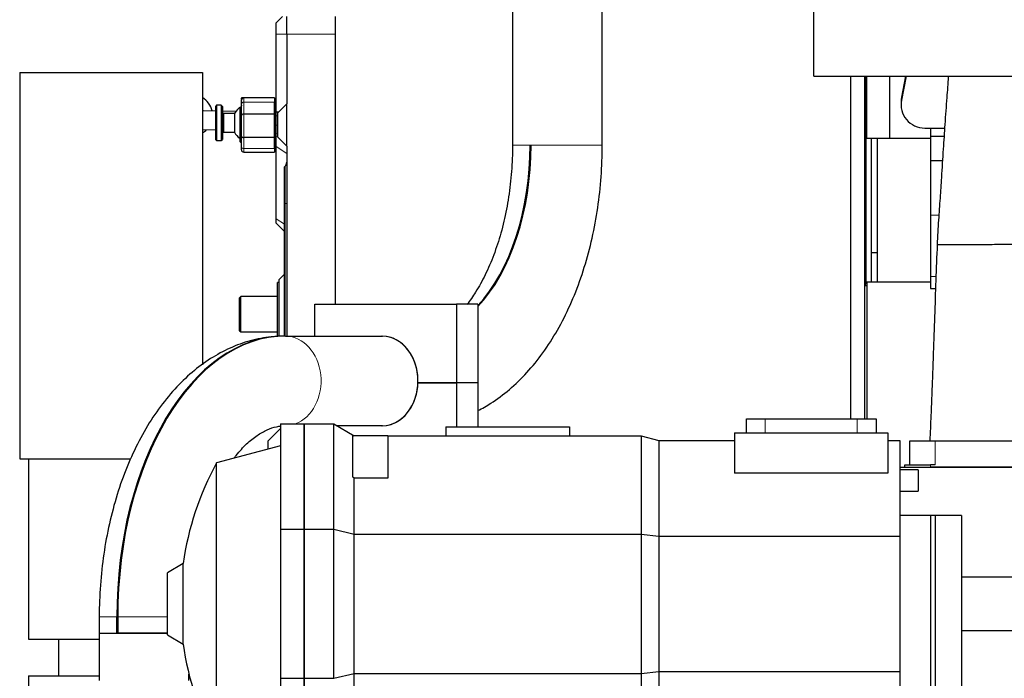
# Model space of a CAD drawing. Header units: inches. Extents: x 0 to 20790, y -12 to 14700.
# Tile 343 of 358: x 13719 to 14554, y 10801 to 11359. Entities that reach past the tile are written whole.
import ezdxf

# ---------------------------------------------------------------- set-up
doc = ezdxf.new("R2010")
doc.units = ezdxf.units.IN
doc.layers.add('1', color=7, linetype='Continuous', true_color=0xffffff)

msp = doc.modelspace()

# ---------------------------------------------------------------- linework, layer by layer
at = {"layer": '1', "color": 2, "linetype": 'Continuous', "lineweight": 25}
for p, q in [((14392.744, 11311.274), (14392.744, 11657.974)), ((14213.294, 11252.754), (14213.294, 11612.754)), ((14137.194, 11578.267), (14137.194, 11252.754)), ((13936.744, 11346.754), (13936.744, 11356.421)), ((13945.744, 11346.754), (13945.744, 11361.754)), ((13986.744, 11361.754), (13986.744, 11346.754)), ((13936.744, 11280.695), (13936.744, 11346.754)), ((13945.744, 11346.754), (13945.744, 11287.754)), ((13986.744, 11346.754), (13986.744, 11117.755)), ((13719.244, 11314.354), (13719.244, 10986.754)), ((13719.244, 11314.354), (13874.244, 11314.354)), ((13874.244, 11314.354), (13874.244, 11066.529)), ((14392.744, 11311.274), (18918.744, 11311.274)), ((14423.703, 11311.272), (14423.703, 11020.76)), ((14435.703, 11311.272), (14435.703, 11020.76)), ((14436.744, 11311.274), (14436.744, 11134.768)), ((14437.745, 11258.754), (14437.745, 11311.276)), ((14456.745, 11311.275), (14456.745, 11258.754)), ((14471.071, 11311.276), (14467.092, 11290.915)), ((14470.568, 11311.274), (14467.092, 11293.486)), ((13907.244, 11292.798), (13907.244, 11292.602)), ((13907.244, 11291.399), (13907.244, 11292.602)), ((13907.244, 11287.48), (13907.244, 11290.754)), ((13935.244, 11292.754), (13909.244, 11292.754)), ((13917.244, 11292.945), (13913.244, 11292.945)), ((13923.244, 11292.754), (13923.244, 11292.798)), ((13935.244, 11292.754), (13935.244, 11289.169)), ((13936.744, 11290.754), (13935.744, 11290.754)), ((13935.744, 11290.754), (13935.744, 11248.754)), ((14466.723, 11289.678), (14466.723, 11287.107)), ((13885.244, 11281.634), (13875.228, 11281.841)), ((13886.244, 11286.586), (13885.244, 11285.586)), ((13885.244, 11285.586), (13885.244, 11257.586)), ((13890.244, 11286.586), (13886.244, 11286.586)), ((13886.244, 11286.586), (13886.244, 11256.586)), ((13891.244, 11285.586), (13890.244, 11286.586)), ((13890.244, 11286.586), (13890.244, 11256.586)), ((13891.244, 11285.586), (13891.244, 11257.586)), ((13902.511, 11281.276), (13891.244, 11281.509)), ((13906.994, 11284.754), (13905.994, 11283.754)), ((13905.994, 11283.754), (13905.994, 11255.754)), ((13907.244, 11284.754), (13906.994, 11284.754)), ((13906.994, 11284.754), (13906.994, 11254.754)), ((13907.244, 11277.985), (13907.244, 11287.48)), ((13935.244, 11279.067), (13935.244, 11289.169)), ((13935.744, 11284.754), (13935.244, 11284.754)), ((13945.744, 11287.754), (13937.744, 11279.754)), ((13945.744, 11251.754), (13945.744, 11287.754)), ((13901.387, 11279.586), (13892.244, 11279.586)), ((13901.387, 11279.586), (13901.387, 11263.586)), ((13907.244, 11260.252), (13907.244, 11277.985)), ((13935.244, 11279.067), (13909.244, 11279.067)), ((13935.244, 11259.073), (13935.244, 11279.067)), ((13938.685, 11280.695), (13936.744, 11280.695)), ((13936.744, 11269.754), (13936.744, 11277.683)), ((13937.744, 11279.754), (13937.744, 11259.754)), ((13874.897, 11265.845), (13885.244, 11265.63)), ((13936.744, 11262.578), (13936.744, 11269.754)), ((14486.723, 11267.183), (14491.744, 11267.183)), ((14491.744, 11267.183), (14491.744, 11260.249)), ((14491.744, 11267.183), (14503.626, 11267.183)), ((13885.244, 11257.586), (13886.244, 11256.586)), ((13886.244, 11256.586), (13890.244, 11256.586)), ((13890.244, 11256.586), (13891.244, 11257.586)), ((13892.244, 11263.586), (13901.387, 11263.586)), ((13907.244, 11251.499), (13907.244, 11260.252)), ((13935.244, 11259.073), (13909.244, 11259.073)), ((13935.244, 11249.76), (13935.244, 11259.073)), ((13936.744, 11251.434), (13936.744, 11260.02)), ((13937.744, 11259.754), (13945.744, 11251.754)), ((14437.745, 11258.754), (14456.745, 11258.754)), ((14441.244, 11258.753), (14441.244, 11161.529)), ((14446.517, 11258.754), (14446.517, 11136.754)), ((14456.745, 11258.754), (14491.749, 11258.754)), ((14491.744, 11260.249), (14491.744, 11239.667)), ((14491.744, 11260.249), (14503.164, 11260.249)), ((13905.994, 11255.754), (13906.994, 11254.754)), ((13906.994, 11254.754), (13907.244, 11254.754)), ((13907.244, 11248.754), (13907.244, 11251.499)), ((13935.244, 11254.754), (13935.744, 11254.754)), ((13935.244, 11249.76), (13935.244, 11246.754)), ((13935.744, 11248.754), (13936.744, 11248.754)), ((13936.744, 11190.151), (13936.744, 11251.434)), ((13945.744, 11251.754), (13945.744, 11090.802)), ((14152.098, 11252.754), (14152.9, 11252.754)), ((13909.244, 11246.754), (13935.244, 11246.754)), ((14491.744, 11239.667), (14501.822, 11239.667)), ((14491.744, 11239.667), (14491.744, 11193.204)), ((13943.744, 11234.254), (13944.279, 11234.789)), ((13943.744, 11203.254), (13943.744, 11234.254)), ((13943.744, 11090.795), (13943.744, 11203.254)), ((13936.744, 11186.579), (13936.744, 11190.151)), ((14491.744, 11193.204), (14491.744, 11141.229)), ((13936.744, 11186.579), (13943.744, 11179.579)), ((14441.244, 11161.529), (14441.244, 11136.753)), ((14441.244, 11161.529), (14446.526, 11161.529)), ((13943.744, 11143.254), (13939.244, 11138.754)), ((14491.744, 11141.229), (14491.744, 11131.254)), ((13939.244, 11136.254), (13937.744, 11136.254)), ((13937.744, 11090.164), (13937.744, 11136.254)), ((13939.244, 11090.627), (13939.244, 11138.754)), ((14435.695, 11133.71), (14437.742, 11133.71)), ((14435.702, 11134.768), (14436.744, 11134.768)), ((14437.745, 11136.754), (14437.745, 11020.755)), ((14437.745, 11136.754), (14491.755, 11136.754)), ((14491.744, 11131.254), (14495.947, 11131.254)), ((13906.744, 11124.254), (13905.744, 11123.254)), ((13905.744, 11095.254), (13905.744, 11123.254)), ((13937.744, 11124.254), (13906.744, 11124.254)), ((13906.744, 11094.254), (13906.744, 11124.254)), ((13969.553, 11090.799), (13969.553, 11117.754)), ((13969.553, 11117.754), (14089.798, 11117.754)), ((14089.798, 11117.754), (14089.798, 11051.254)), ((14107.733, 11117.754), (14089.798, 11117.754)), ((14107.733, 11117.754), (14107.733, 11051.254)), ((13905.744, 11095.254), (13906.744, 11094.254)), ((13906.744, 11094.254), (13937.744, 11094.254)), ((13944.707, 11090.8), (14026.907, 11090.8)), ((14056.983, 11051.254), (14089.798, 11051.254)), ((14089.798, 11051.254), (14056.983, 11051.254)), ((14107.733, 11051.254), (14089.798, 11051.254)), ((14089.798, 11051.254), (14089.798, 11013.754)), ((14107.733, 11051.254), (14089.798, 11051.254)), ((14107.733, 11051.254), (14107.733, 11013.754)), ((13940.544, 11016.254), (13940.544, 10926.921)), ((13940.544, 11016.254), (13960.544, 11016.254)), ((13960.544, 11016.254), (13960.544, 10926.921)), ((13960.544, 11016.254), (13985.544, 11016.254)), ((13960.544, 10926.921), (13960.544, 11016.254)), ((13985.544, 11016.254), (14002.864, 11006.254)), ((13985.544, 10926.921), (13985.544, 11016.254)), ((14026.907, 11014.707), (13988.222, 11014.707)), ((14080.544, 11013.754), (14080.544, 11006.254)), ((14080.544, 11013.754), (14185.544, 11013.754)), ((14185.544, 11013.754), (14185.544, 11006.254)), ((14335.544, 11020.754), (14351.544, 11020.754)), ((14335.544, 11008.754), (14335.544, 11020.754)), ((14351.544, 11020.754), (14429.544, 11020.754)), ((14429.544, 11020.754), (14445.544, 11020.754)), ((14445.544, 11020.754), (14445.544, 11008.754)), ((13940.544, 11012.554), (13929.744, 11001.754)), ((14001.544, 11006.254), (14001.544, 10971.357)), ((14031.544, 11006.254), (14001.544, 11006.254)), ((14031.544, 11006.254), (14246.288, 11006.254)), ((14031.544, 11006.254), (14031.544, 10970.279)), ((14246.288, 11006.254), (14261.217, 11002.254)), ((14246.288, 11006.254), (14246.288, 10922.779)), ((14325.544, 11008.754), (14455.544, 11008.754)), ((14325.544, 11008.754), (14325.544, 10974.622)), ((14455.544, 11008.754), (14455.544, 10974.622)), ((13940.544, 10997.79), (13886.223, 10983.234)), ((13929.744, 11001.754), (13929.744, 10994.896)), ((14261.217, 11002.254), (14325.544, 11002.254)), ((14261.217, 11002.254), (14261.217, 10921.122)), ((14455.544, 11002.254), (14465.544, 11002.254)), ((14465.544, 11002.254), (14465.544, 10921.122)), ((14473.744, 11001.754), (14473.744, 10981.744)), ((14495.744, 11001.754), (14473.744, 11001.754)), ((14707.744, 11001.754), (14495.744, 11001.754)), ((13719.244, 10986.754), (13813.319, 10986.754)), ((13726.744, 10986.754), (13726.744, 10833.754)), ((13886.223, 10744.273), (13886.223, 10983.234)), ((14469.744, 10981.744), (14491.744, 10981.744)), ((14469.744, 10979.754), (14469.744, 10981.744)), ((14495.744, 10981.744), (14491.744, 10981.744)), ((14455.544, 10974.622), (14325.544, 10974.622)), ((14481.244, 10977.254), (14465.544, 10977.254)), ((14465.562, 10979.753), (17455.356, 10979.753)), ((14469.744, 10979.754), (14491.744, 10979.754)), ((14481.244, 10977.254), (14481.244, 10968.254)), ((14711.744, 10979.754), (14491.744, 10979.754)), ((14002.864, 10970.279), (14001.544, 10971.357)), ((14031.544, 10970.279), (14002.864, 10970.279)), ((14002.864, 10922.779), (14002.864, 10970.279)), ((14481.244, 10968.254), (14481.244, 10959.254)), ((14465.544, 10959.254), (14481.244, 10959.254)), ((14495.544, 10938.754), (14465.544, 10938.754)), ((14491.879, 10788.754), (14491.879, 10938.754)), ((14517.879, 10938.754), (14495.544, 10938.754)), ((14495.544, 10938.754), (14495.544, 10863.754)), ((14517.879, 10938.754), (14517.879, 10863.754)), ((13940.544, 10926.921), (13940.544, 10800.586)), ((13940.544, 10926.921), (13960.544, 10926.921)), ((13960.544, 10926.921), (13960.544, 10800.586)), ((13960.544, 10800.586), (13960.544, 10926.921)), ((13960.544, 10926.921), (13985.544, 10926.921)), ((13985.544, 10800.586), (13985.544, 10926.921)), ((13985.544, 10926.921), (14002.864, 10922.779)), ((14002.864, 10922.779), (14246.288, 10922.779)), ((14002.864, 10804.728), (14002.864, 10922.779)), ((14246.288, 10922.779), (14261.217, 10921.122)), ((14246.288, 10922.779), (14246.288, 10804.728)), ((14261.217, 10921.122), (14465.544, 10921.122)), ((14261.217, 10921.122), (14261.217, 10806.385)), ((14465.544, 10921.122), (14465.544, 10806.385)), ((13857.899, 10897.851), (13844.544, 10890.14)), ((13857.899, 10829.656), (13857.899, 10897.851)), ((13844.544, 10837.367), (13844.544, 10890.14)), ((14495.544, 10863.754), (14495.544, 10788.754)), ((14517.879, 10863.754), (14517.879, 10788.754)), ((13786.694, 10852.754), (13786.694, 10838.754)), ((13801.598, 10838.754), (13801.598, 10852.754)), ((13802.4, 10852.754), (13802.4, 10838.754)), ((13786.694, 10838.754), (13786.694, 10798.754)), ((13786.694, 10838.754), (13801.598, 10838.754)), ((13786.694, 10838.754), (13844.542, 10838.754)), ((13844.545, 10838.754), (13802.4, 10838.754)), ((13726.744, 10833.754), (13786.694, 10833.754)), ((13752.244, 10833.754), (13752.244, 10802.754)), ((13844.544, 10837.367), (13857.899, 10829.656)), ((14246.288, 10804.728), (14261.217, 10806.385)), ((14261.217, 10806.385), (14465.544, 10806.385)), ((14261.217, 10806.385), (14261.217, 10725.254)), ((14465.544, 10806.385), (14465.544, 10725.254)), ((13726.744, 10802.754), (13726.744, 10789.754)), ((13726.744, 10802.754), (13786.697, 10802.754)), ((13862.794, 10798.754), (13862.794, 10804.227)), ((13940.544, 10800.586), (13940.544, 10711.254)), ((13940.544, 10800.586), (13960.544, 10800.586)), ((13960.544, 10800.586), (13960.544, 10711.254)), ((13960.544, 10711.254), (13960.544, 10800.586)), ((13960.544, 10800.586), (13985.544, 10800.586)), ((13985.544, 10800.586), (14002.864, 10804.728)), ((14002.864, 10804.728), (14246.288, 10804.728)), ((14002.864, 10757.228), (14002.864, 10804.728)), ((14246.288, 10804.728), (14246.288, 10721.254))]:
    msp.add_line(p, q, dxfattribs=at)
at = {"layer": '1', "color": 110, "linetype": 'Continuous', "lineweight": 13}
for p, q in [((13945.744, 11346.754), (13936.744, 11346.754)), ((13986.744, 11346.754), (13945.744, 11346.754)), ((13907.439, 11291.616), (13907.244, 11291.399)), ((13909.244, 11292.754), (13909.244, 11289.169)), ((14467.092, 11290.915), (14467.092, 11293.486)), ((13935.244, 11289.169), (13909.244, 11289.169)), ((13909.244, 11289.169), (13909.244, 11279.067)), ((13892.244, 11279.586), (13892.244, 11263.586)), ((13909.244, 11279.067), (13909.244, 11259.073)), ((13937.744, 11277.683), (13936.744, 11277.683)), ((13937.744, 11269.754), (13936.744, 11269.754)), ((13909.244, 11259.073), (13909.244, 11249.76)), ((13937.744, 11262.327), (13936.744, 11262.578)), ((13937.858, 11259.64), (13936.744, 11260.02)), ((13909.244, 11246.754), (13909.244, 11249.76)), ((13935.244, 11249.76), (13909.244, 11249.76)), ((13945.744, 11245.649), (13936.744, 11251.434)), ((14152.098, 11252.754), (14137.194, 11252.754)), ((14213.294, 11252.754), (14152.9, 11252.754)), ((13944.279, 11234.789), (13944.279, 11203.254)), ((13943.744, 11203.254), (13944.279, 11203.254)), ((13945.744, 11203.254), (13944.279, 11203.254)), ((13944.279, 11090.801), (13944.279, 11203.254)), ((13943.744, 11185.651), (13936.744, 11190.151)), ((14491.744, 11193.204), (14498.731, 11193.204)), ((14491.744, 11141.229), (14496.315, 11141.229)), ((14351.544, 11020.754), (14351.544, 11008.754)), ((14429.544, 11008.754), (14429.544, 11020.754)), ((14495.744, 11001.754), (14495.744, 10981.744)), ((14491.744, 10979.754), (14491.744, 10981.744)), ((13786.694, 10852.754), (13801.598, 10852.754)), ((13844.545, 10852.754), (13802.4, 10852.754))]:
    msp.add_line(p, q, dxfattribs=at)
at = {"layer": '1', "color": 2, "linetype": 'Continuous', "lineweight": 25}
for centre, radius, start, end in [((13865.244, 11277.994), 17.5, 12.200625, 59.045625), ((13909.244, 11290.754), 2, 90, 180), ((13915.244, 11271.586), 16, 119.999572, 150), ((13892.244, 11280.586), 1, 180, 270), ((13865.244, 11277.994), 17.5, 300.94875, 315.75375), ((13892.244, 11262.586), 1, 90, 180), ((13915.244, 11271.586), 16, 210, 234.681563), ((13909.244, 11248.754), 2, 180, 270), ((13940.744, 11238.325), 5, 315, 0), ((14103.544, 10863.754), 248, 151.198485, 172.097404), ((14103.544, 10863.754), 248, 187.902596, 208.801515)]:
    msp.add_arc(centre, radius, start, end, dxfattribs=at)
for centre, major_axis, ratio, start_param, end_param in [((13913.244, 11292.798), (-6, 0), 0.0244322, 4.712389, 6.2831853), ((13913.244, 11292.602), (-6, 0), 0.0244322, 0, 0.6035539), ((13917.244, 11292.798), (-6, 0), 0.0244322, 3.1415927, 4.712389), ((14486.723, 11287.107), (20, 0), 0.9961947, 2.9492947, 4.712389), ((14486.723, 11289.678), (20, 0), 0.9961947, 2.9492947, 3.1416097), ((13909.244, 11277.985), (2, 0), 0.5409175, 1.5707963, 3.1415927), ((13909.244, 11260.252), (2, 0), 0.5897819, 3.1415927, 4.712389), ((14055.28, 11252.754), (0, 161.953), 0.5978146, 3.7141479, 4.712389), ((14056.082, 11252.754), (0, -161.953), 0.5978146, 0.5627378, 1.5707963), ((13943.906, 10852.754), (0, -238.047), 0.5978146, 3.1415927, 4.712389), ((13944.707, 10852.754), (0, 238.047), 0.5978146, 0, 1.5707963), ((14026.506, 11052.754), (0, 38.05), 0.8016344, 3.1284517, 6.2963263), ((14026.506, 11052.754), (0, -38.05), 0.8016344, 0.013141, 3.1284517)]:
    msp.add_ellipse(centre, major_axis=major_axis, ratio=ratio, start_param=start_param, end_param=end_param, dxfattribs=at)
at = {"layer": '1', "color": 110, "linetype": 'Continuous', "lineweight": 13}
for centre, major_axis, ratio, start_param, end_param in [((13875.062, 11273.843), (0.166, 7.998), 0.6725436, 0.0000977, 0.1835863), ((13909.244, 11287.48), (2, 0), 0.8441214, 1.5707963, 3.1415927), ((13875.062, 11273.843), (0.166, 7.998), 0.6725436, 3.0196591, 3.1415922), ((13909.244, 11251.499), (2, 0), 0.8693046, 3.1415927, 4.712389), ((13944.307, 11052.754), (0, -38.05), 0.8016344, 0.2864121, 3.1284517)]:
    msp.add_ellipse(centre, major_axis=major_axis, ratio=ratio, start_param=start_param, end_param=end_param, dxfattribs=at)
at = {"layer": '1', "color": 2, "linetype": 'Continuous', "lineweight": 25}
for points, knots in [([(13942.076, 11361.754), (13941.187, 11360.865), (13940.298, 11359.976), (13938.52, 11358.198), (13937.632, 11357.309), (13936.744, 11356.421)], [0, 0, 0, 0, 0.5, 0.5, 1, 1, 1, 1]), ([(14506.83, 11311.29), (14506.81, 11311.036), (14506.348, 11305.155), (14505.346, 11291.922), (14503.894, 11271.444), (14502.382, 11248.669), (14501.061, 11227.683), (14499.768, 11207.484), (14498.327, 11188.514), (14497.636, 11175.382), (14497.314, 11168.469)], [0, 0, 0, 0, 0.0063167, 0.1460508, 0.3155189, 0.4626478, 0.6264364, 0.7421192, 0.8646347, 1, 1, 1, 1]), ([(13907.244, 11286.553), (13907.244, 11286.525), (13907.244, 11286.499), (13907.244, 11286.454), (13907.244, 11286.436), (13907.244, 11286.401), (13907.244, 11286.348), (13907.244, 11286.3), (13907.244, 11286.208), (13907.244, 11286.153), (13907.244, 11286.058), (13907.244, 11286.017), (13907.244, 11285.95), (13907.244, 11285.924), (13907.244, 11285.907)], [0, 0, 0, 0, 0.0805655, 0.0805655, 0.1380301, 0.1380301, 0.1954948, 0.3104241, 0.3104241, 0.5402827, 0.5402827, 0.7701414, 0.7701414, 1, 1, 1, 1]), ([(13936.744, 11277.683), (13936.744, 11278.185), (13936.744, 11278.687), (13936.744, 11279.691), (13936.744, 11280.193), (13936.744, 11280.695)], [0, 0, 0, 0, 0.5, 0.5, 1, 1, 1, 1]), ([(13936.744, 11260.02), (13936.744, 11260.444), (13936.744, 11260.865), (13936.744, 11261.713), (13936.744, 11262.141), (13936.744, 11262.578)], [0, 0, 0, 0, 0.5, 0.5, 1, 1, 1, 1]), ([(14137.194, 11252.754), (14137.193, 11248.954), (14136.98, 11237.825), (14135.583, 11219.441), (14132.321, 11198.187), (14127.561, 11178.009), (14121.452, 11159.32), (14114.196, 11142.484), (14106.445, 11128.531), (14101.06, 11120.828), (14098.552, 11117.599)], [0, 0, 0, 0, 0.0708672, 0.2083736, 0.3456352, 0.482321, 0.618199, 0.7530827, 0.8868892, 1, 1, 1, 1]), ([(14107.845, 11027.556), (14111.578, 11029.46), (14120.8, 11034.753), (14134.85, 11045.194), (14149.621, 11059.521), (14163.255, 11076.387), (14175.552, 11095.599), (14186.322, 11116.876), (14195.412, 11139.883), (14202.723, 11164.273), (14208.192, 11189.715), (14211.782, 11215.888), (14213.125, 11237.044), (14213.294, 11249.337), (14213.294, 11252.754)], [0, 0, 0, 0, 0.0563805, 0.1421413, 0.2301161, 0.320129, 0.4116242, 0.5039271, 0.5964432, 0.6888249, 0.7809842, 0.8729365, 0.9647524, 1, 1, 1, 1]), ([(14497.314, 11168.469), (14496.526, 11148.108), (14495.407, 11117.507), (14494.25, 11084.205), (14493.71, 11067.145), (14493.298, 11055.887), (14492.71, 11040.901), (14491.971, 11022.753), (14491.402, 11009.044), (14491.096, 11001.762)], [0, 0, 0, 0, 0.3664288, 0.5506659, 0.5992276, 0.6733704, 0.7532621, 0.8689247, 1, 1, 1, 1]), ([(14497.314, 11168.469), (14497.314, 11168.469), (14497.308, 11168.461), (14497.29, 11168.45), (14497.377, 11168.437), (14497.626, 11168.419), (14498.483, 11168.396), (14501.49, 11168.37), (14508.237, 11168.367), (14520.958, 11168.422), (14537.133, 11168.53), (14551.968, 11168.653), (14563.168, 11168.757), (14568.904, 11168.813), (14571.711, 11168.841), (14572.375, 11168.848)], [0, 0, 0, 0, 0.0031439, 0.0414845, 0.0606549, 0.0798252, 0.1565064, 0.2331876, 0.3865501, 0.5399126, 0.6932751, 0.8466375, 0.9233188, 0.9856223, 1, 1, 1, 1]), ([(13944.307, 11090.804), (13940.374, 11090.801), (13930.471, 11090.273), (13914.692, 11087.256), (13897.42, 11080.999), (13880.866, 11072.001), (13865.137, 11060.313), (13850.367, 11045.986), (13836.732, 11029.121), (13824.435, 11009.909), (13813.666, 10988.631), (13804.575, 10965.624), (13797.264, 10941.234), (13791.795, 10915.792), (13788.205, 10889.619), (13786.863, 10868.464), (13786.694, 10856.17), (13786.694, 10852.754)], [0, 0, 0, 0, 0.0431257, 0.1093163, 0.1756576, 0.2429371, 0.3117426, 0.3823246, 0.4545416, 0.5279479, 0.6020022, 0.6762277, 0.7503452, 0.8242843, 0.8980574, 0.971721, 1, 1, 1, 1]), ([(13901.048, 10987.407), (13901.614, 10988.144), (13905.126, 10992.604), (13911.715, 10999.723), (13920.66, 11006.915), (13929.284, 11011.704), (13935.745, 11013.764), (13939.476, 11014.384), (13940.605, 11014.512)], [0, 0, 0, 0, 0.04049, 0.2501559, 0.4605472, 0.674993, 0.9001483, 1, 1, 1, 1]), ([(14576.449, 10886.254), (14573.175, 10886.254), (14566.652, 10886.254), (14556.878, 10886.254), (14540.629, 10886.254), (14527.629, 10886.254), (14517.879, 10886.254)], [0, 0, 0, 0, 0.1676777, 0.3341328, 0.5005996, 1, 1, 1, 1]), ([(14517.879, 10841.254), (14527.629, 10841.254), (14540.629, 10841.254), (14556.878, 10841.254), (14566.652, 10841.254), (14573.175, 10841.254), (14576.449, 10841.254)], [0, 0, 0, 0, 0.4993991, 0.6658655, 0.8323201, 1, 1, 1, 1])]:
    msp.add_open_spline(points, degree=3, knots=knots, dxfattribs=at)
msp.add_open_spline([(13875.22, 11281.841), (13874.847, 11281.85), (13874.488, 11281.858), (13874.143, 11281.866)], degree=3, dxfattribs=at)

doc.saveas('drawing.dxf')
